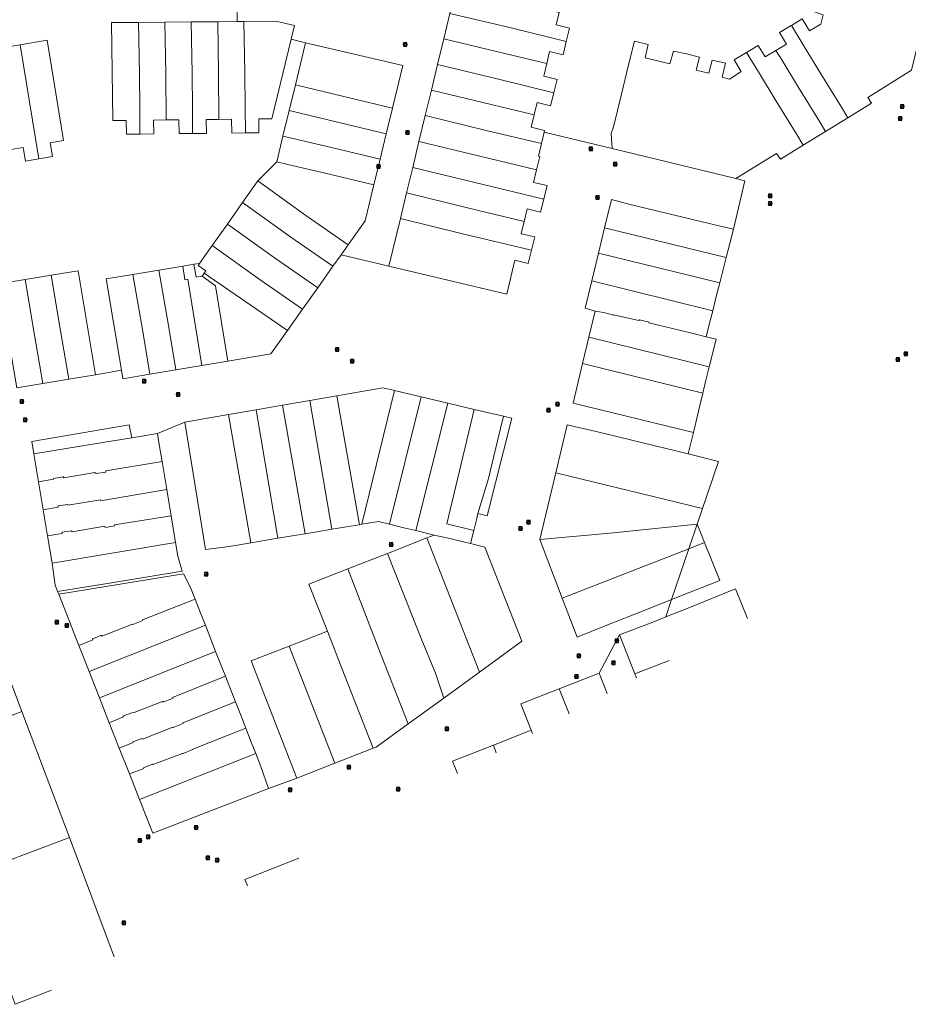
# Model space of a CAD drawing. Header units: metres. Extents: x 163628 to 167676, y 402708 to 405373.
# Tile 263 of 656: x 166314 to 166526, y 403710 to 403946. Entities that reach past the tile are written whole.
import ezdxf

# ---------------------------------------------------------------- set-up
doc = ezdxf.new("R2010")
doc.units = ezdxf.units.M
doc.layers.get('0').update_dxf_attribs({"lineweight": 25})
doc.layers.add('X-CA190022.004-UO-KAD_Percelen$0$B-WE-KG-GRENS_PERCEEL-GV', color=150, linetype='Continuous', lineweight=9)
doc.layers.add('X-CA190022.004-UO-WHM_Riolering gemeente_NLCS$0$B-WE-RI-PUT-S', color=214, linetype='Continuous', lineweight=15)

# ---------------------------------------------------------------- blocks, each defined once
blk = doc.blocks.new('X-CA190022.004-UO-WHM_Riolering gemeente_NLCS$0$B-SRI-PUT_BETON-SO')
blk.add_line((-1.4, -1.4), (1.4, 1.4))
at = {"lineweight": -3, "flags": 128}
blk.add_lwpolyline([(2, -2), (2, 2), (-2, 2), (-2, -2)], close=True, dxfattribs=at)
at = {"lineweight": -3}
blk.add_circle((0, 0), 2, dxfattribs=at)

msp = doc.modelspace()

# ---------------------------------------------------------------- linework, layer by layer
at = {"layer": 'X-CA190022.004-UO-KAD_Percelen$0$B-WE-KG-GRENS_PERCEEL-GV', "flags": 128}
for points in [[(166529.434, 403964.279), (166521.248, 403966.302), (166508.739, 403969.212), (166503.433, 403947.621), (166506.01, 403946.706), (166505.467, 403944.473), (166502.772, 403942.894), (166500.998, 403945.77), (166498.419, 403944.181), (166501.447, 403939.185), (166505.443, 403932.595), (166510.361, 403924.634), (166511.923, 403922.104), (166517.576, 403925.582), (166516.734, 403926.947), (166527.13, 403933.469), (166534.304, 403963.176)], [(166416.692, 403947.067), (166431.343, 403943.601), (166444.541, 403940.35), (166445.314, 403943.537), (166442.107, 403944.314), (166442.836, 403947.32), (166432.83, 403949.725), (166418.185, 403953.257)], [(166415.219, 403940.963), (166429.848, 403937.449), (166439.861, 403935.055), (166440.568, 403937.969), (166443.775, 403937.192), (166444.541, 403940.35), (166431.343, 403943.601), (166416.692, 403947.067)], [(166342.22, 403944.913), (166335.708, 403944.856), (166336.033, 403921.426), (166339.262, 403921.462), (166339.299, 403918.163), (166342.541, 403918.199), (166342.495, 403924.295), (166342.415, 403932.534)], [(166348.526, 403944.968), (166342.22, 403944.913), (166342.415, 403932.534), (166342.495, 403924.295), (166342.541, 403918.199), (166345.846, 403918.235), (166345.81, 403921.534), (166348.827, 403921.567), (166348.72, 403932.605)], [(166354.834, 403945.023), (166348.526, 403944.968), (166348.72, 403932.605), (166348.827, 403921.567), (166351.868, 403921.601), (166351.905, 403918.302), (166355.1, 403918.338), (166355.096, 403924.423), (166355.025, 403932.676)], [(166354.834, 403945.023), (166355.025, 403932.676), (166355.096, 403924.423), (166355.1, 403918.338), (166358.453, 403918.375), (166358.416, 403921.674), (166361.439, 403921.707), (166361.33, 403932.747), (166361.142, 403945.078)], [(166365.819, 403945.119), (166361.142, 403945.078), (166361.33, 403932.747), (166361.439, 403921.707), (166364.474, 403921.741), (166364.511, 403918.442), (166367.791, 403918.478), (166367.697, 403924.551), (166367.625, 403932.818), (166367.425, 403945.133)], [(166367.425, 403945.133), (166367.625, 403932.818), (166367.697, 403924.551), (166367.791, 403918.478), (166371.029, 403918.514), (166370.992, 403921.813), (166374.071, 403921.847), (166378.696, 403940.88), (166379.496, 403944.172), (166375.032, 403945.199)], [(166498.419, 403944.181), (166498.351, 403944.139), (166495.587, 403942.498), (166497.203, 403939.716), (166494.723, 403938.219), (166496.114, 403935.946), (166500.124, 403929.355), (166505.014, 403921.363), (166506.574, 403918.813), (166511.923, 403922.104), (166510.361, 403924.634), (166505.443, 403932.595), (166501.447, 403939.185)], [(166313.905, 403939.574), (166307.696, 403938.537), (166309.834, 403925.339), (166311.637, 403914.506), (166314.596, 403915.004), (166315.143, 403911.755), (166318.39, 403912.301), (166316.049, 403926.38)], [(166313.905, 403939.574), (166316.049, 403926.38), (166318.39, 403912.301), (166321.593, 403912.84), (166321.046, 403916.09), (166324.256, 403916.63), (166320.339, 403940.649)], [(166379.739, 403929.991), (166391.324, 403927.205), (166402.956, 403924.379), (166405.449, 403934.641), (166382.187, 403940.066)], [(166413.739, 403934.83), (166428.361, 403931.325), (166441.57, 403928.101), (166442.344, 403931.293), (166439.138, 403932.071), (166439.861, 403935.055), (166429.848, 403937.449), (166415.219, 403940.963)], [(166499.674, 403918.095), (166494.784, 403926.087), (166490.758, 403932.674), (166487.668, 403937.746), (166484.73, 403935.951), (166486.401, 403933.15), (166483.586, 403931.363), (166481.851, 403931.831), (166482.648, 403935.137), (166479.453, 403935.916), (166478.684, 403932.741), (166475.659, 403933.459), (166476.438, 403936.624), (166473.312, 403937.383), (166470.196, 403938.007), (166469.358, 403934.988), (166463.391, 403936.472), (166464.175, 403939.624), (166460.873, 403940.445), (166459.465, 403934.782), (166457.766, 403927.786), (166455.835, 403919.892), (166455.251, 403918.329), (166455.56, 403914.72), (166485.126, 403907.549), (166494.863, 403913.526), (166495.799, 403912.183), (166501.242, 403915.532)], [(166501.242, 403915.532), (166506.574, 403918.813), (166505.014, 403921.363), (166500.124, 403929.355), (166496.114, 403935.946), (166494.723, 403938.219), (166492.123, 403936.65), (166490.425, 403939.43), (166487.668, 403937.746), (166490.758, 403932.674), (166494.784, 403926.087), (166499.674, 403918.095)], [(166412.263, 403928.712), (166426.873, 403925.201), (166436.882, 403922.769), (166437.599, 403925.726), (166440.805, 403924.948), (166441.57, 403928.101), (166428.361, 403931.325), (166413.739, 403934.83)], [(166401.474, 403918.282), (166402.956, 403924.379), (166391.324, 403927.205), (166379.739, 403929.991), (166378.247, 403923.85), (166389.834, 403921.084)], [(166436.882, 403922.769), (166426.873, 403925.201), (166412.263, 403928.712), (166410.794, 403922.623), (166425.372, 403919.019), (166438.615, 403915.92), (166439.287, 403918.691), (166439.377, 403919.06), (166436.171, 403919.838)], [(166401.474, 403918.282), (166389.834, 403921.084), (166378.247, 403923.85), (166376.759, 403917.729), (166388.347, 403914.972), (166399.988, 403912.167)], [(166410.794, 403922.623), (166409.295, 403916.408), (166423.882, 403912.886), (166437.448, 403909.638), (166438.22, 403912.85), (166437.89, 403912.929), (166438.615, 403915.92), (166425.372, 403919.019)], [(166398.503, 403906.055), (166399.988, 403912.167), (166388.347, 403914.972), (166376.759, 403917.729), (166375.26, 403911.56), (166377.95, 403910.92), (166386.86, 403908.86)], [(166409.295, 403916.408), (166407.803, 403910.222), (166422.385, 403906.723), (166439.166, 403902.646), (166439.938, 403905.855), (166436.724, 403906.628), (166437.448, 403909.638), (166423.882, 403912.886)], [(166392.374, 403891.734), (166396.406, 403897.424), (166398.503, 403906.055), (166386.86, 403908.86), (166377.95, 403910.92), (166375.26, 403911.56), (166370.76, 403907.01), (166382.271, 403898.697)], [(166407.803, 403910.222), (166406.33, 403904.118), (166420.891, 403900.571), (166434.485, 403897.311), (166435.198, 403900.279), (166438.411, 403899.506), (166439.166, 403902.646), (166422.385, 403906.723)], [(166392.374, 403891.734), (166382.271, 403898.697), (166370.76, 403907.01), (166367.092, 403901.821), (166378.62, 403893.548), (166388.733, 403886.597), (166390.663, 403889.32)], [(166406.33, 403904.118), (166404.848, 403897.975), (166419.401, 403894.437), (166436.228, 403890.423), (166436.988, 403893.586), (166433.775, 403894.358), (166434.485, 403897.311), (166420.891, 403900.571)], [(166385.081, 403881.443), (166388.733, 403886.597), (166378.62, 403893.548), (166367.092, 403901.821), (166363.459, 403896.68), (166374.98, 403888.414)], [(166484.55, 403895.43), (166478.753, 403896.833), (166459.844, 403901.372), (166455.341, 403902.514), (166453.709, 403895.731), (166482.829, 403888.689), (166483.79, 403892.32)], [(166381.442, 403876.308), (166385.081, 403881.443), (166374.98, 403888.414), (166363.459, 403896.68), (166359.82, 403891.531), (166371.347, 403883.289)], [(166404.848, 403897.975), (166402.101, 403886.589), (166430.289, 403879.857), (166432.253, 403888.029), (166435.467, 403887.256), (166436.228, 403890.423), (166419.401, 403894.437)], [(166482.829, 403888.689), (166453.709, 403895.731), (166452.263, 403889.722), (166481.255, 403882.613), (166481.984, 403885.498)], [(166359.82, 403891.531), (166356.803, 403887.264), (166356.44, 403886.75), (166358.291, 403885.441), (166357.917, 403884.909), (166377.812, 403871.187), (166381.442, 403876.308), (166371.347, 403883.289)], [(166479.574, 403875.933), (166480.423, 403879.322), (166481.255, 403882.613), (166452.263, 403889.722), (166450.668, 403883.094)], [(166357.445, 403884.239), (166355.964, 403884), (166355.45, 403887.04), (166352.782, 403886.598), (166353.324, 403883.359), (166353.97, 403883.463), (166357.365, 403862.82), (166363.561, 403863.867), (166360.612, 403881.863)], [(166357.445, 403884.239), (166357.917, 403884.909), (166358.291, 403885.441), (166356.44, 403886.75), (166356.803, 403887.264), (166355.45, 403887.04), (166355.964, 403884)], [(166331.944, 403860.631), (166327.75, 403885.48), (166321.332, 403884.413), (166323.549, 403871.147), (166325.506, 403859.555)], [(166338.132, 403861.737), (166338.483, 403859.631), (166344.92, 403860.718), (166343.154, 403871.4), (166340.879, 403884.628), (166334.49, 403883.57)], [(166347.092, 403885.656), (166340.879, 403884.628), (166343.154, 403871.4), (166344.92, 403860.718), (166351.158, 403861.772), (166349.39, 403872.425)], [(166357.365, 403862.82), (166353.97, 403883.463), (166353.324, 403883.359), (166352.782, 403886.598), (166347.092, 403885.656), (166349.39, 403872.425), (166351.158, 403861.772)], [(166363.561, 403863.867), (166373.857, 403865.606), (166377.812, 403871.187), (166357.917, 403884.909), (166357.445, 403884.239), (166360.612, 403881.863)], [(166315.112, 403883.379), (166309.413, 403882.431), (166309.953, 403879.184), (166309.431, 403879.097), (166313.052, 403857.474), (166319.274, 403858.514), (166317.324, 403870.112)], [(166321.332, 403884.413), (166315.112, 403883.379), (166317.324, 403870.112), (166319.274, 403858.514), (166325.506, 403859.555), (166323.549, 403871.147)], [(166479.574, 403875.933), (166450.668, 403883.094), (166449.09, 403876.53), (166451.49, 403875.85), (166453.52, 403875.47), (166455.91, 403874.9), (166455.818, 403874.978), (166461.914, 403873.591), (166462.103, 403873.743), (166464.389, 403873.186), (166464.277, 403873.006), (166472.289, 403871.132), (166474.87, 403870.477), (166478.004, 403869.711), (166478.822, 403872.932)], [(166478.765, 403862.528), (166480.426, 403869.096), (166478.004, 403869.711), (166474.87, 403870.477), (166472.289, 403871.132), (166464.277, 403873.006), (166464.389, 403873.186), (166462.103, 403873.743), (166461.914, 403873.591), (166455.818, 403874.978), (166455.91, 403874.9), (166453.52, 403875.47), (166451.49, 403875.85), (166449.975, 403869.644)], [(166478.765, 403862.528), (166449.975, 403869.644), (166448.433, 403863.326), (166477.192, 403856.203), (166477.949, 403859.292)], [(166446.217, 403853.81), (166474.958, 403846.796), (166476.471, 403853.257), (166477.192, 403856.203), (166448.433, 403863.326)], [(166317.165, 403841.679), (166316.67, 403844.65), (166339.938, 403848.6), (166340.6, 403845.55), (166346.73, 403846.57), (166353.28, 403849.24), (166363.701, 403851.062), (166370.321, 403852.218), (166376.686, 403853.33), (166383.205, 403854.469), (166389.648, 403855.595), (166400.67, 403857.52), (166403.419, 403856.869), (166409.794, 403855.356), (166416.182, 403853.839), (166422.545, 403852.329), (166429.499, 403850.679), (166431.504, 403850.205), (166425.657, 403826.877), (166423.387, 403827.433), (166423.159, 403826.238), (166422.435, 403823.361), (166421.639, 403820.196), (166425.07, 403819.36), (166433.94, 403796.87), (166423.756, 403789.464), (166415.232, 403783.266), (166406.72, 403777.079), (166399.057, 403771.529), (166398.37, 403771.261), (166389.201, 403767.66), (166380.119, 403764.094), (166373.301, 403761.622), (166345.595, 403750.887), (166342.405, 403759.008), (166340.014, 403765.095), (166337.582, 403771.286), (166335.204, 403777.339), (166332.859, 403783.311), (166330.374, 403789.635), (166327.934, 403795.848), (166323.13, 403808.077), (166322.858, 403808.77), (166322.293, 403810.277), (166321.516, 403815.553), (166320.434, 403822.052), (166319.397, 403828.276), (166318.274, 403835.018)], [(166395.595, 403824.834), (166403.419, 403856.869), (166400.67, 403857.52), (166389.648, 403855.595), (166395.058, 403824.741)], [(166403.419, 403856.869), (166395.595, 403824.834), (166399.62, 403825.53), (166402.236, 403824.882), (166409.794, 403855.356)], [(166388.489, 403823.626), (166383.205, 403854.469), (166376.686, 403853.33), (166382.063, 403822.568), (166385.75, 403823.17)], [(166395.058, 403824.741), (166389.648, 403855.595), (166383.205, 403854.469), (166388.489, 403823.626), (166391.93, 403824.2)], [(166409.794, 403855.356), (166402.236, 403824.882), (166405.72, 403824.02), (166408.577, 403823.317), (166416.182, 403853.839)], [(166375.527, 403821.48), (166370.321, 403852.218), (166363.701, 403851.062), (166369.076, 403820.385), (166372.75, 403821.01)], [(166382.063, 403822.568), (166376.686, 403853.33), (166370.321, 403852.218), (166375.527, 403821.48), (166378.95, 403822.06)], [(166416.182, 403853.839), (166408.577, 403823.317), (166412.923, 403822.247), (166415.947, 403821.629), (166421.639, 403820.196), (166422.435, 403823.361), (166415.943, 403824.934), (166422.545, 403852.329)], [(166422.545, 403852.329), (166415.943, 403824.934), (166422.435, 403823.361), (166423.159, 403826.238), (166423.387, 403827.433), (166425.95, 403835.82), (166428.1, 403844.82), (166429.499, 403850.679)], [(166395.595, 403824.834), (166395.058, 403824.741), (166391.93, 403824.2), (166388.489, 403823.626), (166385.75, 403823.17), (166382.063, 403822.568), (166378.95, 403822.06), (166375.527, 403821.48), (166372.75, 403821.01), (166369.076, 403820.385), (166365.87, 403819.84), (166362.71, 403819.32), (166358.26, 403818.82), (166353.28, 403849.24), (166346.73, 403846.57), (166347.24, 403843.41), (166347.829, 403839.888), (166348.4, 403836.47), (166348.956, 403833.136), (166349.44, 403830.23), (166349.993, 403826.855), (166350.55, 403823.45), (166351.05, 403820.449), (166351.59, 403817.21), (166352.677, 403813.642), (166336.226, 403810.93), (166322.858, 403808.77), (166323.13, 403808.077), (166352.961, 403812.989), (166354.65, 403809.68), (166355.747, 403806.901), (166356.97, 403803.8), (166358.192, 403800.678), (166359.49, 403797.36), (166360.658, 403794.4), (166361.81, 403791.48), (166362.989, 403788.477), (166364.35, 403785.01), (166365.413, 403782.315), (166366.67, 403779.13), (166367.879, 403776.059), (166369.19, 403772.73), (166370.269, 403769.979), (166371.5, 403766.84), (166373.301, 403761.622), (166380.119, 403764.094), (166369.118, 403792.17), (166378.209, 403795.705), (166387.389, 403799.274), (166382.992, 403810.517), (166392.279, 403814.156), (166401.763, 403817.873), (166411.163, 403821.557), (166412.923, 403822.247), (166408.577, 403823.317), (166405.72, 403824.02), (166402.236, 403824.882), (166399.62, 403825.53)], [(166369.076, 403820.385), (166363.701, 403851.062), (166353.28, 403849.24), (166358.26, 403818.82), (166362.71, 403819.32), (166365.87, 403819.84)], [(166425.95, 403835.82), (166423.387, 403827.433), (166425.657, 403826.877), (166431.504, 403850.205), (166429.499, 403850.679), (166428.1, 403844.82)], [(166316.67, 403844.65), (166317.165, 403841.679), (166321.08, 403842.31), (166331.22, 403844.01), (166340.6, 403845.55), (166339.938, 403848.6)], [(166473.744, 403841.65), (166451.72, 403847.07), (166444.781, 403848.59), (166442.032, 403837.117), (166477.155, 403828.621), (166480.985, 403839.866)], [(166346.73, 403846.57), (166340.6, 403845.55), (166331.22, 403844.01), (166321.08, 403842.31), (166317.165, 403841.679), (166318.274, 403835.018), (166321.85, 403835.59), (166321.887, 403835.805), (166324.141, 403836.154), (166324.342, 403835.968), (166331.788, 403837.229), (166332.087, 403836.989), (166334.356, 403837.333), (166334.349, 403837.583), (166347.829, 403839.888), (166347.24, 403843.41)], [(166348.956, 403833.136), (166348.4, 403836.47), (166347.829, 403839.888), (166334.349, 403837.583), (166334.356, 403837.333), (166332.087, 403836.989), (166331.788, 403837.229), (166324.342, 403835.968), (166324.141, 403836.154), (166321.887, 403835.805), (166321.85, 403835.59), (166318.274, 403835.018), (166319.397, 403828.276), (166322.997, 403828.902), (166322.972, 403829.217), (166325.177, 403829.581), (166325.265, 403829.397), (166333.12, 403830.685), (166333.2, 403830.48), (166335.435, 403830.834)], [(166477.155, 403828.621), (166442.032, 403837.117), (166438.21, 403821.161), (166455.862, 403822.803), (166475.873, 403824.854)], [(166348.956, 403833.136), (166335.435, 403830.834), (166333.2, 403830.48), (166333.12, 403830.685), (166325.265, 403829.397), (166325.177, 403829.581), (166322.972, 403829.217), (166322.997, 403828.902), (166319.397, 403828.276), (166320.434, 403822.052), (166323.913, 403822.637), (166323.952, 403822.909), (166326.194, 403823.281), (166326.334, 403823.064), (166334.114, 403824.374), (166334.194, 403824.102), (166336.555, 403824.477), (166336.459, 403824.709), (166349.993, 403826.855), (166349.44, 403830.23)], [(166320.434, 403822.052), (166321.516, 403815.553), (166351.05, 403820.449), (166350.55, 403823.45), (166349.993, 403826.855), (166336.459, 403824.709), (166336.555, 403824.477), (166334.194, 403824.102), (166334.114, 403824.374), (166326.334, 403823.064), (166326.194, 403823.281), (166323.952, 403822.909), (166323.913, 403822.637)], [(166475.873, 403824.854), (166455.862, 403822.803), (166438.21, 403821.161), (166443.569, 403807.143), (166473.883, 403818.988)], [(166477.639, 403820.455), (166475.873, 403824.854), (166473.883, 403818.988)], [(166401.763, 403817.873), (166409.832, 403797.469), (166413.27, 403789.18), (166415.232, 403783.266), (166423.756, 403789.464), (166411.163, 403821.557)], [(166425.07, 403819.36), (166421.639, 403820.196), (166415.947, 403821.629), (166412.923, 403822.247), (166411.163, 403821.557), (166423.756, 403789.464), (166433.94, 403796.87)], [(166322.858, 403808.77), (166336.226, 403810.93), (166352.677, 403813.642), (166351.59, 403817.21), (166351.05, 403820.449), (166321.516, 403815.553), (166322.293, 403810.277)], [(166473.883, 403818.988), (166443.569, 403807.143), (166447.137, 403797.81), (166453.87, 403800.54), (166463.206, 403804.233), (166469.752, 403806.806)], [(166473.883, 403818.988), (166469.752, 403806.806), (166481.298, 403811.344), (166477.639, 403820.455)], [(166280.715, 403818.573), (166263.911, 403783.42), (166289.841, 403770.701), (166314.305, 403780.056), (166303.939, 403807.569)], [(166406.72, 403777.079), (166415.232, 403783.266), (166413.27, 403789.18), (166409.832, 403797.469), (166401.763, 403817.873), (166392.279, 403814.156), (166400.128, 403793.946)], [(166398.37, 403771.261), (166399.057, 403771.529), (166406.72, 403777.079), (166400.128, 403793.946), (166392.279, 403814.156), (166382.992, 403810.517), (166387.389, 403799.274), (166390.942, 403790.136)], [(166323.13, 403808.077), (166327.934, 403795.848), (166331.271, 403797.155), (166331.196, 403797.428), (166333.391, 403798.312), (166333.467, 403798.095), (166340.758, 403800.971), (166340.819, 403800.838), (166343.207, 403801.775), (166343.132, 403801.966), (166355.747, 403806.901), (166354.65, 403809.68), (166352.961, 403812.989)], [(166330.374, 403789.635), (166358.192, 403800.678), (166356.97, 403803.8), (166355.747, 403806.901), (166343.132, 403801.966), (166343.207, 403801.775), (166340.819, 403800.838), (166340.758, 403800.971), (166333.467, 403798.095), (166333.391, 403798.312), (166331.196, 403797.428), (166331.271, 403797.155), (166327.934, 403795.848)], [(166332.859, 403783.311), (166360.658, 403794.4), (166359.49, 403797.36), (166358.192, 403800.678), (166330.374, 403789.635)], [(166387.389, 403799.274), (166378.209, 403795.705), (166389.201, 403767.66), (166398.37, 403771.261), (166390.942, 403790.136)], [(166380.119, 403764.094), (166389.201, 403767.66), (166378.209, 403795.705), (166369.118, 403792.17)], [(166335.204, 403777.339), (166338.59, 403778.75), (166338.49, 403778.9), (166340.627, 403779.727), (166341.19, 403779.79), (166348.099, 403782.521), (166348.132, 403782.302), (166350.502, 403783.232), (166350.35, 403783.403), (166362.989, 403788.477), (166361.81, 403791.48), (166360.658, 403794.4), (166332.859, 403783.311)], [(166337.582, 403771.286), (166340.927, 403772.633), (166340.861, 403772.77), (166343.078, 403773.608), (166343.181, 403773.447), (166350.434, 403776.289), (166350.519, 403776.219), (166352.87, 403777.142), (166352.794, 403777.337), (166365.413, 403782.315), (166364.35, 403785.01), (166362.989, 403788.477), (166350.35, 403783.403), (166350.502, 403783.232), (166348.132, 403782.302), (166348.099, 403782.521), (166341.19, 403779.79), (166340.627, 403779.727), (166338.49, 403778.9), (166338.59, 403778.75), (166335.204, 403777.339)], [(166340.014, 403765.095), (166343.445, 403766.432), (166343.39, 403766.547), (166345.516, 403767.397), (166345.599, 403767.318), (166352.735, 403770.013), (166352.896, 403770.023), (166355.221, 403770.936), (166355.171, 403771.04), (166367.879, 403776.059), (166366.67, 403779.13), (166365.413, 403782.315), (166352.794, 403777.337), (166352.87, 403777.142), (166350.519, 403776.219), (166350.434, 403776.289), (166343.181, 403773.447), (166343.078, 403773.608), (166340.861, 403772.77), (166340.927, 403772.633), (166337.582, 403771.286)], [(166314.305, 403780.056), (166289.841, 403770.701), (166301.146, 403740.668), (166325.669, 403749.892)], [(166342.405, 403759.008), (166370.269, 403769.979), (166369.19, 403772.73), (166367.879, 403776.059), (166355.171, 403771.04), (166355.221, 403770.936), (166352.896, 403770.023), (166352.735, 403770.013), (166345.599, 403767.318), (166345.516, 403767.397), (166343.39, 403766.547), (166343.445, 403766.432), (166340.014, 403765.095)], [(166345.595, 403750.887), (166373.301, 403761.622), (166371.5, 403766.84), (166370.269, 403769.979), (166342.405, 403759.008)]]:
    msp.add_lwpolyline(points, close=True, dxfattribs=at)
for points in [[(166309.413, 403882.431), (166315.112, 403883.379), (166321.332, 403884.413), (166327.75, 403885.48), (166331.944, 403860.631), (166338.132, 403861.737), (166334.49, 403883.57), (166340.879, 403884.628), (166347.092, 403885.656), (166352.782, 403886.598), (166355.45, 403887.04), (166356.803, 403887.264), (166359.82, 403891.531), (166363.459, 403896.68), (166367.092, 403901.821), (166370.76, 403907.01), (166375.26, 403911.56), (166376.759, 403917.729), (166378.247, 403923.85), (166379.739, 403929.991), (166382.187, 403940.066), (166378.696, 403940.88), (166374.071, 403921.847), (166370.992, 403921.813), (166371.029, 403918.514), (166367.791, 403918.478), (166364.511, 403918.442), (166364.474, 403921.741), (166361.439, 403921.707), (166358.416, 403921.674), (166358.453, 403918.375), (166355.1, 403918.338), (166351.905, 403918.302), (166351.868, 403921.601), (166348.827, 403921.567), (166345.81, 403921.534), (166345.846, 403918.235), (166342.541, 403918.199), (166339.299, 403918.163), (166339.262, 403921.462), (166336.033, 403921.426), (166335.708, 403944.856), (166342.22, 403944.913), (166348.526, 403944.968), (166354.834, 403945.023), (166361.142, 403945.078), (166365.819, 403945.119), (166365.619, 403960.15)], [(166365.619, 403960.15), (166365.819, 403945.119), (166367.425, 403945.133), (166375.032, 403945.199), (166379.496, 403944.172), (166378.696, 403940.88), (166382.187, 403940.066), (166405.449, 403934.641), (166402.956, 403924.379), (166401.474, 403918.282), (166399.988, 403912.167), (166398.503, 403906.055), (166396.406, 403897.424), (166392.374, 403891.734), (166390.663, 403889.32), (166402.101, 403886.589), (166404.848, 403897.975), (166406.33, 403904.118), (166407.803, 403910.222), (166409.295, 403916.408), (166410.794, 403922.623), (166412.263, 403928.712), (166413.739, 403934.83), (166415.219, 403940.963), (166416.692, 403947.067)], [(166442.836, 403947.32), (166442.107, 403944.314), (166445.314, 403943.537), (166444.541, 403940.35), (166443.775, 403937.192), (166440.568, 403937.969), (166439.861, 403935.055), (166439.138, 403932.071), (166442.344, 403931.293), (166441.57, 403928.101), (166440.805, 403924.948), (166437.599, 403925.726), (166436.882, 403922.769), (166436.171, 403919.838), (166439.377, 403919.06), (166439.287, 403918.691), (166455.56, 403914.72), (166455.251, 403918.329), (166455.835, 403919.892), (166457.766, 403927.786), (166459.465, 403934.782), (166460.873, 403940.445), (166464.175, 403939.624), (166463.391, 403936.472), (166469.358, 403934.988), (166470.196, 403938.007), (166473.312, 403937.383), (166476.438, 403936.624), (166475.659, 403933.459), (166478.684, 403932.741), (166479.453, 403935.916), (166482.648, 403935.137), (166481.851, 403931.831), (166483.586, 403931.363), (166486.401, 403933.15), (166484.73, 403935.951), (166487.668, 403937.746), (166490.425, 403939.43), (166492.123, 403936.65), (166494.723, 403938.219), (166497.203, 403939.716), (166495.587, 403942.498), (166498.351, 403944.139), (166498.419, 403944.181), (166500.998, 403945.77), (166502.772, 403942.894), (166505.467, 403944.473), (166506.01, 403946.706)], [(166307.696, 403938.537), (166313.905, 403939.574), (166320.339, 403940.649), (166324.256, 403916.63), (166321.046, 403916.09), (166321.593, 403912.84), (166318.39, 403912.301), (166315.143, 403911.755), (166314.596, 403915.004), (166311.637, 403914.506)], [(166527.13, 403933.469), (166516.734, 403926.947), (166517.576, 403925.582), (166511.923, 403922.104), (166506.574, 403918.813), (166501.242, 403915.532), (166495.799, 403912.183), (166494.863, 403913.526), (166485.126, 403907.549)], [(166418.525, 403765.208), (166417.346, 403768.149), (166427.096, 403771.977), (166436.157, 403775.534), (166433.676, 403781.893), (166442.856, 403785.47), (166452.44, 403789.204), (166457.273, 403798.389), (166464.818, 403801.269), (166468.344, 403802.654), (166469.752, 403806.806), (166463.206, 403804.233), (166453.87, 403800.54), (166447.137, 403797.81), (166443.569, 403807.143), (166438.21, 403821.161), (166442.032, 403837.117), (166444.781, 403848.59), (166451.72, 403847.07), (166473.744, 403841.65), (166474.958, 403846.796), (166446.217, 403853.81), (166448.433, 403863.326), (166449.975, 403869.644), (166451.49, 403875.85), (166449.09, 403876.53), (166450.668, 403883.094), (166452.263, 403889.722), (166453.709, 403895.731), (166455.341, 403902.514), (166459.844, 403901.372), (166478.753, 403896.833), (166484.55, 403895.43), (166487.293, 403907.026), (166485.126, 403907.549), (166455.56, 403914.72), (166439.287, 403918.691), (166438.615, 403915.92), (166437.89, 403912.929), (166438.22, 403912.85), (166437.448, 403909.638), (166436.724, 403906.628), (166439.938, 403905.855), (166439.166, 403902.646), (166438.411, 403899.506), (166435.198, 403900.279), (166434.485, 403897.311), (166433.775, 403894.358), (166436.988, 403893.586), (166436.228, 403890.423), (166435.467, 403887.256), (166432.253, 403888.029), (166430.289, 403879.857), (166402.101, 403886.589), (166390.663, 403889.32), (166388.733, 403886.597), (166385.081, 403881.443), (166381.442, 403876.308), (166377.812, 403871.187), (166373.857, 403865.606), (166363.561, 403863.867), (166357.365, 403862.82), (166351.158, 403861.772), (166344.92, 403860.718), (166338.483, 403859.631), (166338.132, 403861.737), (166331.944, 403860.631), (166325.506, 403859.555), (166319.274, 403858.514), (166313.052, 403857.474)], [(166485.126, 403907.549), (166487.293, 403907.026), (166484.55, 403895.43), (166483.79, 403892.32), (166482.829, 403888.689), (166481.984, 403885.498), (166481.255, 403882.613), (166480.423, 403879.322), (166479.574, 403875.933), (166478.822, 403872.932), (166478.004, 403869.711), (166480.426, 403869.096), (166478.765, 403862.528), (166477.949, 403859.292), (166477.192, 403856.203), (166476.471, 403853.257), (166474.958, 403846.796), (166473.744, 403841.65), (166480.985, 403839.866), (166477.155, 403828.621), (166475.873, 403824.854), (166477.639, 403820.455), (166481.298, 403811.344), (166469.752, 403806.806), (166468.344, 403802.654), (166473.04, 403804.499), (166485.012, 403809.407), (166487.922, 403802.263)], [(166269.62, 403813.26), (166280.715, 403818.573), (166303.939, 403807.569), (166314.305, 403780.056), (166325.669, 403749.892), (166336.403, 403721.358)], [(166487.922, 403802.263), (166485.012, 403809.407), (166473.04, 403804.499), (166468.344, 403802.654)], [(166468.344, 403802.654), (166464.818, 403801.269), (166457.273, 403798.389), (166460.969, 403789.032), (166469.192, 403792.262)], [(166461.346, 403788.073), (166460.969, 403789.032), (166457.273, 403798.389), (166452.44, 403789.204), (166454.345, 403784.335)], [(166469.192, 403792.262), (166460.969, 403789.032), (166461.346, 403788.073)], [(166454.345, 403784.335), (166452.44, 403789.204), (166442.856, 403785.47), (166445.216, 403779.46)], [(166445.216, 403779.46), (166442.856, 403785.47), (166433.676, 403781.893), (166436.157, 403775.534), (166436.475, 403774.793)], [(166436.475, 403774.793), (166436.157, 403775.534), (166427.096, 403771.977), (166427.801, 403770.161)], [(166427.801, 403770.161), (166427.096, 403771.977), (166417.346, 403768.149), (166418.525, 403765.208)], [(166336.403, 403721.358), (166325.669, 403749.892), (166301.146, 403740.668), (166312.699, 403709.977), (166321.405, 403713.349)], [(166380.583, 403744.948), (166367.65, 403739.867), (166368.241, 403738.358)], [(166368.241, 403738.358), (166367.65, 403739.867), (166380.583, 403744.948)], [(166321.405, 403713.349), (166312.699, 403709.977)]]:
    msp.add_lwpolyline(points, dxfattribs=at)

# ---------------------------------------------------------------- block references
at = {"layer": 'X-CA190022.004-UO-WHM_Riolering gemeente_NLCS$0$B-WE-RI-PUT-S', "xscale": 0.2, "yscale": 0.2, "zscale": 0.2}
for p in [(166406, 403939.648), (166524.928, 403924.8), (166524.448, 403921.952), (166406.528, 403918.592), (166450.432, 403914.656), (166399.648, 403910.464), (166456.256, 403910.976), (166452, 403903.008), (166493.312, 403903.456), (166493.344, 403901.568), (166389.696, 403866.624), (166525.76, 403865.632), (166393.344, 403863.84), (166523.904, 403864.256), (166343.568, 403859.104), (166351.664, 403855.904), (166314.304, 403854.176), (166442.448, 403853.536), (166440.288, 403852.16), (166315.104, 403849.856), (166435.488, 403825.376), (166433.6, 403823.808), (166402.688, 403820.032), (166358.416, 403812.896), (166322.624, 403801.408), (166325.04, 403800.608), (166456.64, 403796.928), (166447.568, 403793.376), (166455.824, 403791.68), (166446.976, 403788.448), (166415.984, 403775.904), (166392.544, 403766.688), (166378.464, 403761.312), (166404.336, 403761.472), (166355.984, 403752.256), (166344.528, 403750.048), (166342.544, 403749.152), (166358.768, 403744.992), (166361.04, 403744.48), (166338.672, 403729.44)]:
    msp.add_blockref('X-CA190022.004-UO-WHM_Riolering gemeente_NLCS$0$B-SRI-PUT_BETON-SO', p, dxfattribs=at)

doc.saveas('drawing.dxf')
